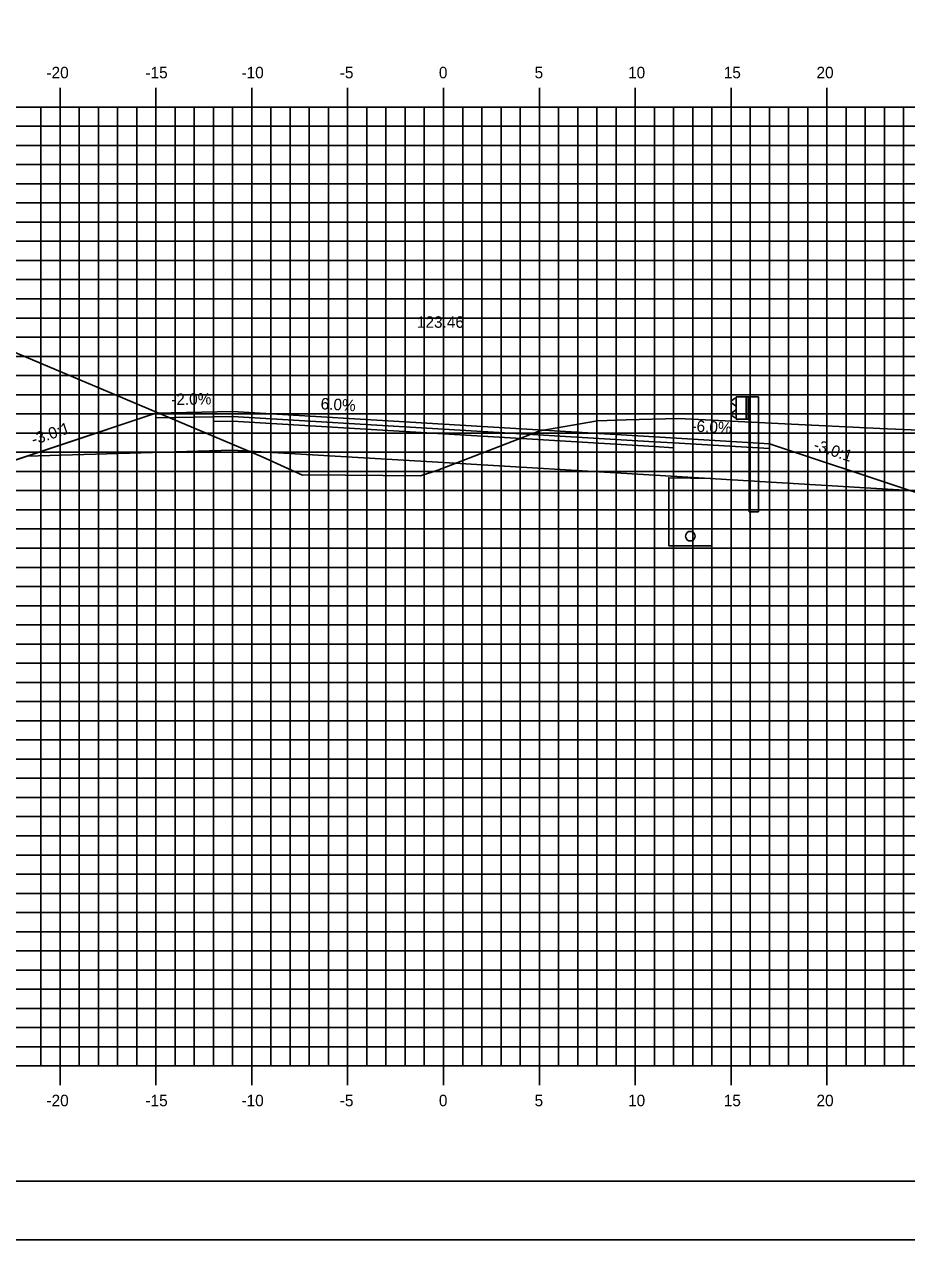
# Model space of a CAD drawing. Extents: x 850598 to 870284, y 366541 to 366651.
# Drawn here: x 868369.6 to 868415.6, y 366541.2 to 366604.5 of the extents above; entities that cross this region are included whole.
import ezdxf

# ---------------------------------------------------------------- set-up
doc = ezdxf.new("R2010")
doc.units = 0
for name, color, linetype in [('ANNOTATION', 7, 'Continuous'), ('BORDER', 7, 'Continuous'), ('D_Drainage_Underdrain', 7, 'Continuous'), ('D_Drainage_Underdrain_06in', 7, 'Continuous'), ('D_Guardrail_Beam_Rt', 7, 'Continuous'), ('D_Roadway_Centerline', 7, 'Continuous'), ('D_Roadway_Centerline_Text', 7, 'Continuous'), ('D_Roadway_Edge_Shoulder', 7, 'Continuous'), ('D_Roadway_Edge_TW', 7, 'Continuous'), ('D_Roadway_Pavement', 7, 'Continuous'), ('D_Roadway_SlopeLines', 7, 'Continuous'), ('D_Roadway_SubGrade', 7, 'Continuous'), ('H_V ANNOTATION', 7, 'Continuous'), ('MAJOR', 7, 'Continuous'), ('MINOR', 7, 'Continuous'), ('PLOT BOUNDARY', 7, 'Continuous'), ('S_Roadway_Centerline', 7, 'Continuous')]:
    doc.layers.add(name, color=color, linetype=linetype)

msp = doc.modelspace()

# ---------------------------------------------------------------- linework, layer by layer
at = {"layer": 'BORDER'}
msp.add_line((868346.421, 366544.225), (868506.421, 366544.225), dxfattribs=at)
at = {"layer": 'D_Drainage_Underdrain'}
msp.add_lwpolyline([(868405.421, 366580.851), (868405.421, 366577.351), (868403.171, 366577.351), (868403.171, 366580.896)], close=True, dxfattribs=at)
at = {"layer": 'D_Drainage_Underdrain_06in'}
msp.add_lwpolyline([(868404.296, 366578.101), (868404.218, 366578.088), (868404.149, 366578.053), (868404.093, 366577.997), (868404.058, 366577.928), (868404.046, 366577.851), (868404.058, 366577.773), (868404.093, 366577.704), (868404.149, 366577.648), (868404.218, 366577.613), (868404.296, 366577.601), (868404.373, 366577.613), (868404.443, 366577.648), (868404.498, 366577.704), (868404.533, 366577.773), (868404.546, 366577.851), (868404.533, 366577.928), (868404.498, 366577.997), (868404.443, 366578.053), (868404.373, 366578.088)], close=True, dxfattribs=at)
at = {"layer": 'D_Guardrail_Beam_Rt'}
for p, q in [((868406.601, 366585.022), (868406.458, 366584.922)), ((868406.691, 366585.042), (868406.618, 366585.029)), ((868406.691, 366585.116), (868407.379, 366585.116)), ((868406.691, 366583.95), (868406.691, 366585.116)), ((868407.212, 366585.116), (868407.212, 366583.95)), ((868407.316, 366585.116), (868407.316, 366583.95)), ((868407.379, 366585.116), (868407.85, 366585.116)), ((868407.379, 366585.116), (868407.379, 366583.95)), ((868407.85, 366585.116), (868407.85, 366579.116)), ((868406.458, 366584.779), (868406.653, 366584.643)), ((868406.653, 366584.423), (868406.458, 366584.287)), ((868406.687, 366584.579), (868406.687, 366584.487)), ((868406.458, 366584.144), (868406.601, 366584.044)), ((868406.618, 366584.037), (868406.691, 366584.024)), ((868407.379, 366583.95), (868406.691, 366583.95)), ((868407.358, 366579.116), (868407.358, 366583.95)), ((868407.358, 366579.116), (868407.85, 366579.116))]:
    msp.add_line(p, q, dxfattribs=at)
for centre, major_axis, start_param, end_param in [((868406.625, 366584.988), (-0.0417, 0), 4.886922, 5.323254), ((868406.508, 366584.851), (-0.0877, 0), 5.323254, 7.243116), ((868406.608, 366584.579), (0.0789, 0), 0, 0.959931), ((868406.608, 366584.487), (0.0789, 0), 5.323254, 6.283185), ((868406.508, 366584.215), (-0.0877, 0), 5.323254, 7.243116), ((868406.625, 366584.078), (-0.0417, 0), 0.959931, 1.396263)]:
    msp.add_ellipse(centre, major_axis=major_axis, ratio=0.995501, start_param=start_param, end_param=end_param, dxfattribs=at)
at = {"layer": 'D_Roadway_Centerline'}
msp.add_lwpolyline([(868351.421, 366588.43), (868366.421, 366580.93), (868369.695, 366582.021), (868376.421, 366584.263), (868380.421, 366584.343), (868391.421, 366583.683), (868402.421, 366583.023), (868406.421, 366582.783), (868408.421, 366582.663), (868415.738, 366580.224), (868455.362, 366568.225), (868465.314, 366565.212), (868475.176, 366562.225), (868479.176, 366562.225)], dxfattribs=at)
at = {"layer": 'D_Roadway_Edge_Shoulder'}
for points in [[(868380.421, 366584.343), (868376.421, 366584.263), (868376.421, 366584.013), (868379.421, 366584.073), (868380.421, 366584.093)], [(868402.421, 366583.023), (868406.421, 366582.783), (868406.421, 366582.783), (868408.421, 366582.663), (868408.421, 366582.413), (868403.421, 366582.713), (868402.421, 366582.773)]]:
    msp.add_lwpolyline(points, close=True, dxfattribs=at)
at = {"layer": 'D_Roadway_Edge_TW'}
msp.add_lwpolyline([(868380.421, 366584.093), (868380.421, 366584.343), (868391.421, 366583.683), (868402.421, 366583.023), (868402.421, 366582.773), (868391.421, 366583.433)], close=True, dxfattribs=at)
at = {"layer": 'D_Roadway_Pavement'}
for points in [[(868380.421, 366584.093), (868379.421, 366584.073), (868379.421, 366583.823), (868380.421, 366583.843)], [(868380.421, 366583.843), (868380.421, 366584.093), (868391.421, 366583.433), (868402.421, 366582.773), (868402.421, 366582.523), (868391.421, 366583.183)], [(868402.421, 366582.773), (868403.421, 366582.713), (868403.421, 366582.463), (868402.421, 366582.523)]]:
    msp.add_lwpolyline(points, close=True, dxfattribs=at)
at = {"layer": 'D_Roadway_SlopeLines'}
msp.add_lwpolyline([(868380.421, 366584.343), (868376.421, 366584.263), (868366.421, 366580.93)], dxfattribs=at)
at = {"layer": 'D_Roadway_SubGrade'}
for points in [[(868380.421, 366583.843), (868379.421, 366583.823), (868379.421, 366584.073), (868376.421, 366584.013), (868376.421, 366584.263), (868369.695, 366582.021), (868380.421, 366582.343)], [(868380.421, 366582.343), (868380.421, 366583.843), (868391.421, 366583.183), (868402.421, 366582.523), (868402.421, 366581.023), (868391.421, 366581.683)], [(868402.421, 366582.523), (868403.421, 366582.463), (868403.421, 366582.713), (868408.421, 366582.413), (868408.421, 366582.663), (868415.738, 366580.224), (868402.421, 366581.023)]]:
    msp.add_lwpolyline(points, close=True, dxfattribs=at)
at = {"layer": 'MAJOR'}
for p, q in [((868371.421, 366601.227), (868371.421, 366600.225)), ((868371.421, 366601.227), (868371.421, 366600.225)), ((868376.421, 366601.227), (868376.421, 366600.225)), ((868376.421, 366601.227), (868376.421, 366600.225)), ((868381.421, 366601.227), (868381.421, 366600.225)), ((868381.421, 366601.227), (868381.421, 366600.225)), ((868386.421, 366601.227), (868386.421, 366600.225)), ((868386.421, 366601.227), (868386.421, 366600.225)), ((868391.421, 366601.227), (868391.421, 366600.225)), ((868391.421, 366601.227), (868391.421, 366600.225)), ((868396.421, 366601.227), (868396.421, 366600.225)), ((868396.421, 366601.227), (868396.421, 366600.225)), ((868401.421, 366601.227), (868401.421, 366600.225)), ((868401.421, 366601.227), (868401.421, 366600.225)), ((868406.421, 366601.227), (868406.421, 366600.225)), ((868406.421, 366601.227), (868406.421, 366600.225)), ((868411.421, 366601.227), (868411.421, 366600.225)), ((868411.421, 366601.227), (868411.421, 366600.225)), ((868351.421, 366600.225), (868491.421, 366600.225)), ((868351.421, 366600.225), (868491.421, 366600.225)), ((868351.421, 366600.225), (868491.421, 366600.225)), ((868351.421, 366600.225), (868491.421, 366600.225)), ((868371.421, 366550.225), (868371.421, 366600.225)), ((868371.421, 366550.225), (868371.421, 366600.225)), ((868376.421, 366550.225), (868376.421, 366600.225)), ((868376.421, 366550.225), (868376.421, 366600.225)), ((868381.421, 366550.225), (868381.421, 366600.225)), ((868381.421, 366550.225), (868381.421, 366600.225)), ((868386.421, 366550.225), (868386.421, 366600.225)), ((868386.421, 366550.225), (868386.421, 366600.225)), ((868391.421, 366550.225), (868391.421, 366600.225)), ((868391.421, 366550.225), (868391.421, 366600.225)), ((868396.421, 366550.225), (868396.421, 366600.225)), ((868396.421, 366550.225), (868396.421, 366600.225)), ((868401.421, 366550.225), (868401.421, 366600.225)), ((868401.421, 366550.225), (868401.421, 366600.225)), ((868406.421, 366550.225), (868406.421, 366600.225)), ((868406.421, 366550.225), (868406.421, 366600.225)), ((868411.421, 366550.225), (868411.421, 366600.225)), ((868411.421, 366550.225), (868411.421, 366600.225)), ((868351.421, 366595.225), (868491.421, 366595.225)), ((868351.421, 366595.225), (868491.421, 366595.225)), ((868351.421, 366590.225), (868491.421, 366590.225)), ((868351.421, 366590.225), (868491.421, 366590.225)), ((868351.421, 366585.225), (868491.421, 366585.225)), ((868351.421, 366585.225), (868491.421, 366585.225)), ((868351.421, 366580.225), (868491.421, 366580.225)), ((868351.421, 366580.225), (868491.421, 366580.225)), ((868351.421, 366575.225), (868491.421, 366575.225)), ((868351.421, 366575.225), (868491.421, 366575.225)), ((868351.421, 366570.225), (868491.421, 366570.225)), ((868351.421, 366570.225), (868491.421, 366570.225)), ((868351.421, 366565.225), (868491.421, 366565.225)), ((868351.421, 366565.225), (868491.421, 366565.225)), ((868351.421, 366560.225), (868491.421, 366560.225)), ((868351.421, 366560.225), (868491.421, 366560.225)), ((868351.421, 366555.225), (868491.421, 366555.225)), ((868351.421, 366555.225), (868491.421, 366555.225)), ((868351.421, 366550.225), (868491.421, 366550.225)), ((868351.421, 366550.225), (868491.421, 366550.225)), ((868351.421, 366550.225), (868491.421, 366550.225)), ((868351.421, 366550.225), (868491.421, 366550.225)), ((868371.421, 366549.223), (868371.421, 366550.225)), ((868371.421, 366549.223), (868371.421, 366550.225)), ((868376.421, 366549.223), (868376.421, 366550.225)), ((868376.421, 366549.223), (868376.421, 366550.225)), ((868381.421, 366549.223), (868381.421, 366550.225)), ((868381.421, 366549.223), (868381.421, 366550.225)), ((868386.421, 366549.223), (868386.421, 366550.225)), ((868386.421, 366549.223), (868386.421, 366550.225)), ((868391.421, 366549.223), (868391.421, 366550.225)), ((868391.421, 366549.223), (868391.421, 366550.225)), ((868396.421, 366549.223), (868396.421, 366550.225)), ((868396.421, 366549.223), (868396.421, 366550.225)), ((868401.421, 366549.223), (868401.421, 366550.225)), ((868401.421, 366549.223), (868401.421, 366550.225)), ((868406.421, 366549.223), (868406.421, 366550.225)), ((868406.421, 366549.223), (868406.421, 366550.225)), ((868411.421, 366549.223), (868411.421, 366550.225)), ((868411.421, 366549.223), (868411.421, 366550.225))]:
    msp.add_line(p, q, dxfattribs=at)
at = {"layer": 'MINOR'}
for p, q in [((868370.421, 366550.225), (868370.421, 366600.225)), ((868370.421, 366550.225), (868370.421, 366600.225)), ((868372.421, 366550.225), (868372.421, 366600.225)), ((868372.421, 366550.225), (868372.421, 366600.225)), ((868373.421, 366550.225), (868373.421, 366600.225)), ((868373.421, 366550.225), (868373.421, 366600.225)), ((868374.421, 366550.225), (868374.421, 366600.225)), ((868374.421, 366550.225), (868374.421, 366600.225)), ((868375.421, 366550.225), (868375.421, 366600.225)), ((868375.421, 366550.225), (868375.421, 366600.225)), ((868377.421, 366550.225), (868377.421, 366600.225)), ((868377.421, 366550.225), (868377.421, 366600.225)), ((868378.421, 366550.225), (868378.421, 366600.225)), ((868378.421, 366550.225), (868378.421, 366600.225)), ((868379.421, 366550.225), (868379.421, 366600.225)), ((868379.421, 366550.225), (868379.421, 366600.225)), ((868380.421, 366550.225), (868380.421, 366600.225)), ((868380.421, 366550.225), (868380.421, 366600.225)), ((868382.421, 366550.225), (868382.421, 366600.225)), ((868382.421, 366550.225), (868382.421, 366600.225)), ((868383.421, 366550.225), (868383.421, 366600.225)), ((868383.421, 366550.225), (868383.421, 366600.225)), ((868384.421, 366550.225), (868384.421, 366600.225)), ((868384.421, 366550.225), (868384.421, 366600.225)), ((868385.421, 366550.225), (868385.421, 366600.225)), ((868385.421, 366550.225), (868385.421, 366600.225)), ((868387.421, 366550.225), (868387.421, 366600.225)), ((868387.421, 366550.225), (868387.421, 366600.225)), ((868388.421, 366550.225), (868388.421, 366600.225)), ((868388.421, 366550.225), (868388.421, 366600.225)), ((868389.421, 366550.225), (868389.421, 366600.225)), ((868389.421, 366550.225), (868389.421, 366600.225)), ((868390.421, 366550.225), (868390.421, 366600.225)), ((868390.421, 366550.225), (868390.421, 366600.225)), ((868392.421, 366550.225), (868392.421, 366600.225)), ((868392.421, 366550.225), (868392.421, 366600.225)), ((868393.421, 366550.225), (868393.421, 366600.225)), ((868393.421, 366550.225), (868393.421, 366600.225)), ((868394.421, 366550.225), (868394.421, 366600.225)), ((868394.421, 366550.225), (868394.421, 366600.225)), ((868395.421, 366550.225), (868395.421, 366600.225)), ((868395.421, 366550.225), (868395.421, 366600.225)), ((868397.421, 366550.225), (868397.421, 366600.225)), ((868397.421, 366550.225), (868397.421, 366600.225)), ((868398.421, 366550.225), (868398.421, 366600.225)), ((868398.421, 366550.225), (868398.421, 366600.225)), ((868399.421, 366550.225), (868399.421, 366600.225)), ((868399.421, 366550.225), (868399.421, 366600.225)), ((868400.421, 366550.225), (868400.421, 366600.225)), ((868400.421, 366550.225), (868400.421, 366600.225)), ((868402.421, 366550.225), (868402.421, 366600.225)), ((868402.421, 366550.225), (868402.421, 366600.225)), ((868403.421, 366550.225), (868403.421, 366600.225)), ((868403.421, 366550.225), (868403.421, 366600.225)), ((868404.421, 366550.225), (868404.421, 366600.225)), ((868404.421, 366550.225), (868404.421, 366600.225)), ((868405.421, 366550.225), (868405.421, 366600.225)), ((868405.421, 366550.225), (868405.421, 366600.225)), ((868407.421, 366550.225), (868407.421, 366600.225)), ((868407.421, 366550.225), (868407.421, 366600.225)), ((868408.421, 366550.225), (868408.421, 366600.225)), ((868408.421, 366550.225), (868408.421, 366600.225)), ((868409.421, 366550.225), (868409.421, 366600.225)), ((868409.421, 366550.225), (868409.421, 366600.225)), ((868410.421, 366550.225), (868410.421, 366600.225)), ((868410.421, 366550.225), (868410.421, 366600.225)), ((868412.421, 366550.225), (868412.421, 366600.225)), ((868412.421, 366550.225), (868412.421, 366600.225)), ((868413.421, 366550.225), (868413.421, 366600.225)), ((868413.421, 366550.225), (868413.421, 366600.225)), ((868414.421, 366550.225), (868414.421, 366600.225)), ((868414.421, 366550.225), (868414.421, 366600.225)), ((868415.421, 366550.225), (868415.421, 366600.225)), ((868415.421, 366550.225), (868415.421, 366600.225)), ((868351.421, 366599.225), (868491.421, 366599.225)), ((868351.421, 366599.225), (868491.421, 366599.225)), ((868351.421, 366598.225), (868491.421, 366598.225)), ((868351.421, 366598.225), (868491.421, 366598.225)), ((868351.421, 366597.225), (868491.421, 366597.225)), ((868351.421, 366597.225), (868491.421, 366597.225)), ((868351.421, 366596.225), (868491.421, 366596.225)), ((868351.421, 366596.225), (868491.421, 366596.225)), ((868351.421, 366594.225), (868491.421, 366594.225)), ((868351.421, 366594.225), (868491.421, 366594.225)), ((868351.421, 366593.225), (868491.421, 366593.225)), ((868351.421, 366593.225), (868491.421, 366593.225)), ((868351.421, 366592.225), (868491.421, 366592.225)), ((868351.421, 366592.225), (868491.421, 366592.225)), ((868351.421, 366591.225), (868491.421, 366591.225)), ((868351.421, 366591.225), (868491.421, 366591.225)), ((868351.421, 366589.225), (868491.421, 366589.225)), ((868351.421, 366589.225), (868491.421, 366589.225)), ((868351.421, 366588.225), (868491.421, 366588.225)), ((868351.421, 366588.225), (868491.421, 366588.225)), ((868351.421, 366587.225), (868491.421, 366587.225)), ((868351.421, 366587.225), (868491.421, 366587.225)), ((868351.421, 366586.225), (868491.421, 366586.225)), ((868351.421, 366586.225), (868491.421, 366586.225)), ((868351.421, 366584.225), (868491.421, 366584.225)), ((868351.421, 366584.225), (868491.421, 366584.225)), ((868351.421, 366583.225), (868491.421, 366583.225)), ((868351.421, 366583.225), (868491.421, 366583.225)), ((868351.421, 366582.225), (868491.421, 366582.225)), ((868351.421, 366582.225), (868491.421, 366582.225)), ((868351.421, 366581.225), (868491.421, 366581.225)), ((868351.421, 366581.225), (868491.421, 366581.225)), ((868351.421, 366579.225), (868491.421, 366579.225)), ((868351.421, 366579.225), (868491.421, 366579.225)), ((868351.421, 366578.225), (868491.421, 366578.225)), ((868351.421, 366578.225), (868491.421, 366578.225)), ((868351.421, 366577.225), (868491.421, 366577.225)), ((868351.421, 366577.225), (868491.421, 366577.225)), ((868351.421, 366576.225), (868491.421, 366576.225)), ((868351.421, 366576.225), (868491.421, 366576.225)), ((868351.421, 366574.225), (868491.421, 366574.225)), ((868351.421, 366574.225), (868491.421, 366574.225)), ((868351.421, 366573.225), (868491.421, 366573.225)), ((868351.421, 366573.225), (868491.421, 366573.225)), ((868351.421, 366572.225), (868491.421, 366572.225)), ((868351.421, 366572.225), (868491.421, 366572.225)), ((868351.421, 366571.225), (868491.421, 366571.225)), ((868351.421, 366571.225), (868491.421, 366571.225)), ((868351.421, 366569.225), (868491.421, 366569.225)), ((868351.421, 366569.225), (868491.421, 366569.225)), ((868351.421, 366568.225), (868491.421, 366568.225)), ((868351.421, 366568.225), (868491.421, 366568.225)), ((868351.421, 366567.225), (868491.421, 366567.225)), ((868351.421, 366567.225), (868491.421, 366567.225)), ((868351.421, 366566.225), (868491.421, 366566.225)), ((868351.421, 366566.225), (868491.421, 366566.225)), ((868351.421, 366564.225), (868491.421, 366564.225)), ((868351.421, 366564.225), (868491.421, 366564.225)), ((868351.421, 366563.225), (868491.421, 366563.225)), ((868351.421, 366563.225), (868491.421, 366563.225)), ((868351.421, 366562.225), (868491.421, 366562.225)), ((868351.421, 366562.225), (868491.421, 366562.225)), ((868351.421, 366561.225), (868491.421, 366561.225)), ((868351.421, 366561.225), (868491.421, 366561.225)), ((868351.421, 366559.225), (868491.421, 366559.225)), ((868351.421, 366559.225), (868491.421, 366559.225)), ((868351.421, 366558.225), (868491.421, 366558.225)), ((868351.421, 366558.225), (868491.421, 366558.225)), ((868351.421, 366557.225), (868491.421, 366557.225)), ((868351.421, 366557.225), (868491.421, 366557.225)), ((868351.421, 366556.225), (868491.421, 366556.225)), ((868351.421, 366556.225), (868491.421, 366556.225)), ((868351.421, 366554.225), (868491.421, 366554.225)), ((868351.421, 366554.225), (868491.421, 366554.225)), ((868351.421, 366553.225), (868491.421, 366553.225)), ((868351.421, 366553.225), (868491.421, 366553.225)), ((868351.421, 366552.225), (868491.421, 366552.225)), ((868351.421, 366552.225), (868491.421, 366552.225)), ((868351.421, 366551.225), (868491.421, 366551.225)), ((868351.421, 366551.225), (868491.421, 366551.225))]:
    msp.add_line(p, q, dxfattribs=at)
at = {"layer": 'PLOT BOUNDARY'}
msp.add_lwpolyline([(868338.327, 366541.166), (868508.327, 366541.166), (868508.327, 366651.166), (868338.327, 366651.166)], close=True, dxfattribs=at)
at = {"layer": 'S_Roadway_Centerline'}
msp.add_lwpolyline([(868351.421, 366594.685), (868352.969, 366594.215), (868381.967, 366581.991), (868384.062, 366581.027), (868384.359, 366581.04), (868390.217, 366581), (868391.124, 366581.285), (868396.45, 366583.334), (868399.449, 366583.867), (868400.947, 366583.912), (868403.669, 366583.979), (868409.228, 366583.699), (868414.175, 366583.457), (868421.923, 366583.137)], dxfattribs=at)

# ---------------------------------------------------------------- texts
at = {"layer": 'ANNOTATION'}
for s, rotation, p in [('-2.0%', 1.14576, (868377.224, 366584.679)), ('6.0%', 356.56637, (868384.998, 366584.47)), ('-3.0:1', 18.43478, (868370.042, 366582.591)), ('-6.0%', 356.56637, (868404.338, 366583.31)), ('-3.0:1', 341.56507, (868410.674, 366582.366))]:
    msp.add_text(s, height=0.6, rotation=rotation, dxfattribs=at).set_placement(p)
at = {"layer": 'D_Roadway_Centerline'}
for s, p in [('C', (868391.415, 366583.683)), ('C', (868391.415, 366583.683)), ('L', (868391.421, 366583.676)), ('L', (868391.421, 366583.676))]:
    msp.add_text(s, height=0.0146, dxfattribs=at).set_placement(p)
at = {"layer": 'D_Roadway_Centerline_Text'}
msp.add_text('123.46', height=0.6, dxfattribs=at).set_placement((868390.035, 366588.715))
at = {"layer": 'H_V ANNOTATION'}
for s, p in [('-20', (868370.714, 366601.725)), ('-15', (868375.877, 366601.725)), ('-10', (868380.885, 366601.725)), ('-5', (868386.011, 366601.725)), ('0', (868391.18, 366601.725)), ('5', (868396.172, 366601.725)), ('10', (868401.046, 366601.725)), ('15', (868406.038, 366601.725)), ('20', (868410.875, 366601.725)), ('-20', (868370.714, 366548.125)), ('-15', (868375.877, 366548.125)), ('-10', (868380.885, 366548.125)), ('-5', (868386.011, 366548.125)), ('0', (868391.18, 366548.125)), ('5', (868396.172, 366548.125)), ('10', (868401.046, 366548.125)), ('15', (868406.038, 366548.125)), ('20', (868410.875, 366548.125))]:
    msp.add_text(s, height=0.6, dxfattribs=at).set_placement(p)
at = {"layer": 'S_Roadway_Centerline'}
for s, p in [('C', (868414.169, 366583.457)), ('L', (868414.175, 366583.45))]:
    msp.add_text(s, height=0.0146, dxfattribs=at).set_placement(p)

doc.saveas('drawing.dxf')
